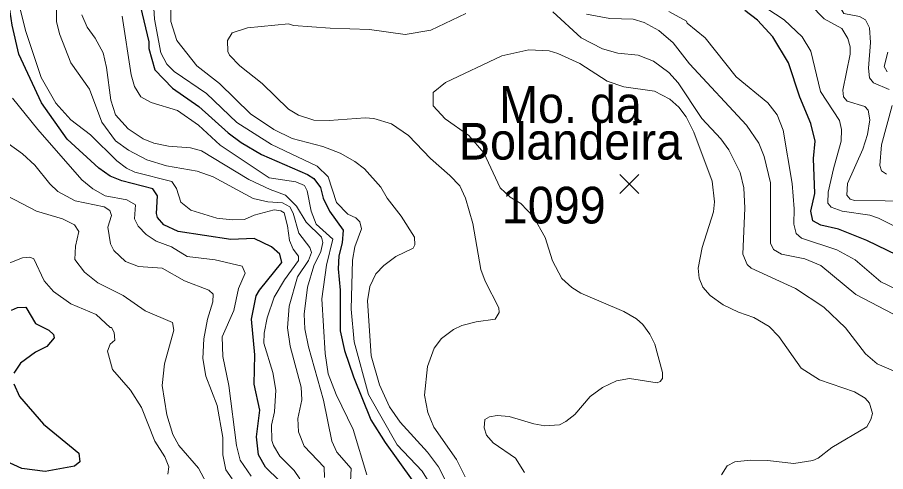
# Model space of a CAD drawing. Extents: x 265 to 291.4, y 7731.5 to 7759.6.
# Drawn here: x 275.364 to 277.255, y 7751.701 to 7752.691 of the extents above; entities that cross this region are included whole.
import ezdxf
from ezdxf.enums import TextEntityAlignment as Align

# ---------------------------------------------------------------- set-up
doc = ezdxf.new("R2010")
doc.units = 0
doc.header["$LTSCALE"] = 0.032
for name, color, linetype, lineweight in [('1', 7, 'Continuous', 25), ('2', 7, 'Continuous', 13), ('21', 7, 'Continuous', 25), ('61', 7, 'Continuous', 13)]:
    doc.layers.add(name, color=color, linetype=linetype, lineweight=lineweight)

msp = doc.modelspace()

# ---------------------------------------------------------------- linework, layer by layer
at = {"layer": '1'}
for points in [[(275.8916, 7752.097), (275.9402, 7752.1567), (275.9362, 7752.175), (275.9179, 7752.1909), (275.8797, 7752.2092), (275.8288, 7752.2068), (275.7143, 7752.2243), (275.6832, 7752.2394), (275.6697, 7752.2553), (275.6673, 7752.2641), (275.6697, 7752.3022), (275.6594, 7752.3173), (275.5918, 7752.3348), (275.5663, 7752.3452), (275.5417, 7752.3627), (275.4724, 7752.4255), (275.4167, 7752.5051), (275.3674, 7752.6109), (275.3531, 7752.6745), (275.338, 7752.7764)], [(275.6132, 7752.7939), (275.6506, 7752.6379), (275.6506, 7752.6236), (275.6634, 7752.5767), (275.7023, 7752.5369), (275.7596, 7752.4971)], [(277.3029, 7752.1622), (277.2146, 7752.2052), (277.1525, 7752.2298), (277.1143, 7752.2386), (277.0968, 7752.2481), (277.092, 7752.2688), (277.1008, 7752.307), (277.0984, 7752.3834), (277.1016, 7752.4216), (277.092, 7752.4598), (277.0682, 7752.517), (277.0435, 7752.5918), (277.0093, 7752.6491), (276.9759, 7752.6849), (276.9488, 7752.7063)], [(275.7596, 7752.4971), (275.8232, 7752.4399), (275.8519, 7752.4184), (275.8957, 7752.3921), (275.9959, 7752.3491), (276.0102, 7752.3404), (276.0245, 7752.3205)], [(276.0245, 7752.3205), (276.0301, 7752.2975), (276.0444, 7752.2688), (276.0738, 7752.2275), (276.0714, 7752.1996), (276.0643, 7752.1718), (276.0627, 7752.1431), (276.0674, 7752.097), (276.0674, 7752.0079), (276.077, 7751.965), (276.0961, 7751.9077), (276.1343, 7751.8138), (276.1653, 7751.7645), (276.2552, 7751.6388)], [(275.8853, 7751.7772), (275.8924, 7751.8353), (275.8797, 7751.8918), (275.8813, 7751.9554), (275.8741, 7752.0334), (275.8845, 7752.0843), (275.8916, 7752.097)], [(275.3515, 7752.0532), (275.3643, 7752.0588), (275.3826, 7752.0596), (275.404, 7752.0238), (275.4327, 7752.0095), (275.443, 7751.9999), (275.4446, 7751.9928), (275.4287, 7751.9737), (275.404, 7751.9618), (275.3714, 7751.9379), (275.3563, 7751.9156)], [(275.3563, 7751.8926), (275.369, 7751.8647), (275.4215, 7751.8043), (275.4979, 7751.7414), (275.5003, 7751.7223), (275.4884, 7751.7128), (275.4247, 7751.7016), (275.3738, 7751.708), (275.3213, 7751.7319)], [(276.2043, 7750.7113), (276.2337, 7750.8004), (276.2504, 7750.864), (276.252, 7750.8823), (276.2154, 7750.9245), (276.2043, 7750.9427), (276.1518, 7751.0804), (276.1327, 7751.1186), (276.0873, 7751.1949), (276.0277, 7751.2753), (276.0086, 7751.3174), (275.9998, 7751.3556), (275.9982, 7751.3811), (276.0038, 7751.4447), (275.9998, 7751.4574), (275.937, 7751.5099), (275.9195, 7751.5402), (275.9155, 7751.6038), (275.9386, 7751.6627), (275.9354, 7751.681), (275.9044, 7751.7112), (275.8893, 7751.7375), (275.8853, 7751.7772)]]:
    msp.add_lwpolyline(points, dxfattribs=at)
at = {"layer": '2'}
for points in [[(277.2631, 7752.5337), (277.2289, 7752.5488), (277.2201, 7752.5592), (277.2177, 7752.5807), (277.2225, 7752.6363), (277.2201, 7752.6682), (277.2114, 7752.6857), (277.1986, 7752.6928), (277.1644, 7752.7), (277.1533, 7752.7175), (277.1406, 7752.77), (277.1263, 7752.7931), (277.1127, 7752.8026), (277.0785, 7752.8097), (277.0419, 7752.8551), (277.0109, 7752.8766), (276.9982, 7752.8813), (276.9338, 7752.8869), (276.9258, 7752.8941), (276.9218, 7752.9346)], [(275.6626, 7752.6873), (275.657, 7752.7827)], [(275.4494, 7752.7398), (275.4494, 7752.6825), (275.4557, 7752.6554), (275.4804, 7752.5918), (275.521, 7752.5345), (275.548, 7752.4629), (275.5782, 7752.4223), (275.6061, 7752.4017), (275.6459, 7752.381), (275.6888, 7752.3675), (275.7556, 7752.3563), (275.7906, 7752.3436), (275.8781, 7752.2967), (275.91, 7752.2895), (275.9418, 7752.2871), (275.9577, 7752.2784), (275.9649, 7752.2648), (275.9776, 7752.2211), (276.0014, 7752.1893), (276.0046, 7752.1789), (275.9982, 7752.1614), (275.9744, 7752.1256), (275.9561, 7752.062), (275.9529, 7752.0143), (275.9585, 7751.9745), (275.9823, 7751.8854), (275.9839, 7751.8576), (275.9752, 7751.817), (275.9768, 7751.7876), (275.9887, 7751.7565), (276.0325, 7751.7112), (276.0333, 7751.6881)], [(276.3101, 7751.6563), (276.2814, 7751.712), (276.2576, 7751.7438), (276.1979, 7751.809), (276.1749, 7751.8425), (276.1526, 7751.8902), (276.1351, 7751.9538), (276.1271, 7752.0731), (276.1319, 7752.105), (276.1446, 7752.132), (276.1621, 7752.1503), (276.1884, 7752.1702), (276.2266, 7752.1885), (276.2297, 7752.1956), (276.2289, 7752.2123), (276.2003, 7752.2577), (276.1693, 7752.2975), (276.1558, 7752.3213), (276.12, 7752.3611), (276.0993, 7752.377), (276.0675, 7752.3953), (276.0293, 7752.4096), (275.9625, 7752.4271), (275.9227, 7752.447), (275.8718, 7752.4812), (275.8042, 7752.5472), (275.7548, 7752.5854), (275.7119, 7752.6411), (275.6984, 7752.6825), (275.6976, 7752.7398)], [(275.9792, 7751.6857), (275.9672, 7751.704), (275.9362, 7751.7351), (275.9219, 7751.7581), (275.9187, 7751.7693), (275.9179, 7751.8027), (275.9243, 7751.8313), (275.9275, 7751.879), (275.9203, 7751.9172), (275.9012, 7751.9809), (275.902, 7752.0031), (275.9084, 7752.0366), (275.9235, 7752.0811), (275.9458, 7752.1193), (275.9768, 7752.1614), (275.9768, 7752.171), (275.9648, 7752.1861), (275.9569, 7752.2052), (275.9529, 7752.237), (275.945, 7752.2649), (275.9378, 7752.2696), (275.9235, 7752.272), (275.8797, 7752.2601), (275.8591, 7752.2505), (275.832, 7752.2497), (275.7986, 7752.2537), (275.7421, 7752.2712), (275.7206, 7752.2887), (275.7111, 7752.3182), (275.7008, 7752.3333), (275.6204, 7752.3539), (275.6021, 7752.3627), (275.5806, 7752.3786), (275.5233, 7752.4351), (275.4804, 7752.4677), (275.4478, 7752.5043), (275.416, 7752.56), (275.3825, 7752.6602), (275.3674, 7752.7207)], [(277.3251, 7752.2108), (277.24, 7752.2537), (277.2209, 7752.2601), (277.1605, 7752.2688), (277.1366, 7752.2776), (277.1294, 7752.2863), (277.1302, 7752.3102), (277.1414, 7752.3611), (277.1581, 7752.4216), (277.1589, 7752.447), (277.1549, 7752.4661), (277.1135, 7752.5298), (277.092, 7752.6173), (277.0737, 7752.6491), (277.034, 7752.6857), (276.9775, 7752.723)], [(277.0912, 7752.7191), (277.1215, 7752.688), (277.1597, 7752.6666), (277.1732, 7752.6451), (277.178, 7752.6268), (277.178, 7752.6109), (277.1621, 7752.5329), (277.1636, 7752.5178), (277.1716, 7752.5083), (277.2098, 7752.4971), (277.2169, 7752.4892), (277.2209, 7752.4677), (277.2161, 7752.4359), (277.2058, 7752.4041), (277.1724, 7752.3293), (277.1708, 7752.3038), (277.178, 7752.2951), (277.1875, 7752.2919), (277.3212, 7752.2903)], [(276.3395, 7751.6897), (276.3204, 7751.7279), (276.2711, 7751.7979), (276.2584, 7751.8297), (276.2512, 7751.8679), (276.2576, 7751.93), (276.2719, 7751.9705), (276.2878, 7751.9912), (276.3141, 7752.0111), (276.3324, 7752.0198), (276.3634, 7752.0278), (276.4048, 7752.0334), (276.4135, 7752.0477), (276.4127, 7752.058), (276.3833, 7752.1161), (276.3737, 7752.1416), (276.3562, 7752.2418), (276.3403, 7752.2975), (276.3276, 7752.3237), (276.3061, 7752.3468), (276.2639, 7752.3834), (276.2162, 7752.4335), (276.1788, 7752.4589), (276.1407, 7752.4709), (276.1216, 7752.4725), (276.0436, 7752.4661), (276.0102, 7752.4669), (275.9768, 7752.478), (275.9545, 7752.4908), (275.8972, 7752.5473), (275.8487, 7752.5854), (275.8264, 7752.6085), (275.8225, 7752.6165), (275.8217, 7752.6411), (275.832, 7752.6578), (275.8654, 7752.6682), (275.9545, 7752.6769), (275.9657, 7752.6737), (276.0452, 7752.6674), (276.1311, 7752.665), (276.2091, 7752.6538), (276.2648, 7752.6634), (276.3411, 7752.7)], [(276.5304, 7752.7032), (276.5925, 7752.6467), (276.6386, 7752.6228), (276.672, 7752.6133), (276.7166, 7752.6085), (276.75, 7752.5958), (276.7834, 7752.5711), (276.8033, 7752.5488), (276.855, 7752.4709), (276.8964, 7752.4263), (276.9139, 7752.4025), (276.9385, 7752.3532), (276.9465, 7752.3197), (276.9489, 7752.2752), (276.9441, 7752.175), (276.9536, 7752.1527), (276.9624, 7752.1447), (277.0586, 7752.1002), (277.1207, 7752.0596), (277.1676, 7752.0143), (277.2114, 7751.9578), (277.2368, 7751.9363), (277.2925, 7751.9124)], [(276.7834, 7752.704), (276.8216, 7752.6833), (276.8232, 7752.6785), (276.8622, 7752.6467), (276.9298, 7752.5616), (276.999, 7752.5051), (277.0189, 7752.4788), (277.0324, 7752.4454), (277.0515, 7752.3293), (277.0562, 7752.2736), (277.0554, 7752.2402), (277.0602, 7752.2203), (277.0721, 7752.2099), (277.1493, 7752.1845), (277.1891, 7752.163), (277.2448, 7752.1145), (277.2782, 7752.0986)], [(276.0897, 7751.6794), (276.0913, 7751.708), (276.0603, 7751.7438), (276.0492, 7751.7677), (276.0309, 7751.8568), (275.9983, 7751.9729), (275.9903, 7752.0127), (275.9887, 7752.0445), (275.9959, 7752.1034), (276.0102, 7752.1495), (276.0253, 7752.1813), (276.0293, 7752.2004), (276.0269, 7752.2123), (275.9935, 7752.245), (275.972, 7752.28), (275.9481, 7752.3038), (275.9147, 7752.3158), (275.8686, 7752.338), (275.7652, 7752.4001), (275.7413, 7752.4072), (275.6936, 7752.4104), (275.6618, 7752.4168), (275.6379, 7752.4263), (275.6053, 7752.4486), (275.5782, 7752.4788), (275.5679, 7752.5107), (275.5584, 7752.5823), (275.5512, 7752.6141), (275.5337, 7752.6459), (275.5162, 7752.6698), (275.5043, 7752.6968)], [(275.5926, 7752.6936), (275.6124, 7752.5663), (275.6196, 7752.5409), (275.6331, 7752.5178), (275.6554, 7752.5059), (275.7127, 7752.4884), (275.7588, 7752.4566), (275.8057, 7752.4128), (275.9124, 7752.3412)], [(275.9179, 7752.4144), (275.8423, 7752.4621), (275.7763, 7752.525), (275.7055, 7752.5735), (275.6896, 7752.5894), (275.6769, 7752.6141), (275.6626, 7752.6873)], [(276.6036, 7752.6984), (276.6545, 7752.6888), (276.7055, 7752.6873), (276.7293, 7752.6801), (276.7611, 7752.6626), (276.7922, 7752.6355), (276.8279, 7752.5902), (276.952, 7752.4566), (276.9791, 7752.4168), (276.991, 7752.3882), (277.0045, 7752.3309), (277.0045, 7752.1988), (277.0109, 7752.1853), (277.0284, 7752.175), (277.0793, 7752.1646), (277.1143, 7752.1503), (277.1907, 7752.0875), (277.2877, 7752.0365)], [(276.4684, 7751.6993), (276.4493, 7751.7303), (276.4008, 7751.7637), (276.3857, 7751.7804), (276.3809, 7751.7963), (276.3825, 7751.8146), (276.3922, 7751.8206), (276.4095, 7751.8234), (276.435, 7751.821), (276.4891, 7751.8051), (276.5129, 7751.8011), (276.5448, 7751.8035), (276.5591, 7751.8106), (276.5782, 7751.8257), (276.6116, 7751.8647), (276.6386, 7751.8846), (276.6689, 7751.8989), (276.6975, 7751.9045), (276.758, 7751.8949), (276.7643, 7751.8973), (276.7691, 7751.9045), (276.7691, 7751.9172), (276.7524, 7751.9793), (276.742, 7752.0008), (276.7261, 7752.0222), (276.7126, 7752.0342), (276.6848, 7752.0501), (276.5917, 7752.0898), (276.5718, 7752.1026), (276.5503, 7752.1224), (276.5296, 7752.1607), (276.5137, 7752.2116), (276.4884, 7752.2565), (276.4611, 7752.2858), (276.4372, 7752.2997), (276.416, 7752.3196), (276.3801, 7752.3961), (276.3475, 7752.4335), (276.2958, 7752.4701), (276.2695, 7752.4987), (276.2695, 7752.5274), (276.2966, 7752.5496), (276.4191, 7752.6077), (276.4779, 7752.6204), (276.5225, 7752.618), (276.5416, 7752.6125), (276.5893, 7752.591), (276.649, 7752.552), (276.6848, 7752.5401), (276.7516, 7752.5305), (276.785, 7752.513), (276.8049, 7752.4955), (276.8208, 7752.4741), (276.8375, 7752.4407), (276.8773, 7752.3341), (276.8828, 7752.2895), (276.8805, 7752.2672), (276.8558, 7752.1893), (276.847, 7752.1447), (276.8494, 7752.1225), (276.8574, 7752.1034), (276.8733, 7752.0851), (276.9011, 7752.0644), (276.9346, 7752.0485), (276.968, 7752.0373), (277.0014, 7752.0174), (277.0228, 7751.996), (277.0714, 7751.9268), (277.1112, 7751.9013), (277.1875, 7751.8751), (277.2106, 7751.8615), (277.2201, 7751.8504), (277.2265, 7751.8281), (277.2233, 7751.8146), (277.2146, 7751.7987), (277.1382, 7751.7541), (277.108, 7751.7303), (277.0968, 7751.7255), (277.0555, 7751.7191), (276.9982, 7751.7255), (276.96, 7751.7263), (276.9266, 7751.7223), (276.9099, 7751.7136), (276.8979, 7751.6945)], [(277.2599, 7752.6157), (277.2519, 7752.5838), (277.2583, 7752.5727)], [(275.3539, 7752.5154), (275.4088, 7752.447), (275.5043, 7752.3372), (275.5289, 7752.3173), (275.5552, 7752.3022), (275.6029, 7752.2935), (275.6212, 7752.2824), (275.6196, 7752.2521), (275.6276, 7752.2362), (275.6451, 7752.2179), (275.6666, 7752.2036), (275.7, 7752.1909), (275.7342, 7752.1702), (275.7954, 7752.163), (275.8535, 7752.1487), (275.8606, 7752.1336), (275.8455, 7752.1002), (275.836, 7752.0525), (275.8105, 7751.9952), (275.8121, 7751.9522), (275.8248, 7751.8886), (275.8415, 7751.7581), (275.8495, 7751.7263), (275.8734, 7751.6913)], [(277.2575, 7752.3492), (277.2464, 7752.3571), (277.2424, 7752.3683), (277.2464, 7752.4136), (277.2694, 7752.4995)], [(275.7707, 7751.9904), (275.7787, 7752.0334), (275.7898, 7752.0716), (275.7906, 7752.0883), (275.7811, 7752.097), (275.7286, 7752.1169), (275.6793, 7752.1447), (275.6284, 7752.1479), (275.5997, 7752.1591), (275.5743, 7752.1829), (275.5671, 7752.198), (275.5615, 7752.2338), (275.5695, 7752.2593), (275.5655, 7752.2704), (275.5536, 7752.2784), (275.49, 7752.2911), (275.4526, 7752.3118), (275.4351, 7752.3285), (275.4024, 7752.3691), (275.3754, 7752.3937), (275.3253, 7752.4295)], [(276.2799, 7751.6468), (276.2456, 7751.7025), (276.1916, 7751.7597), (276.1287, 7751.8695), (276.0977, 7751.9841), (276.0913, 7752.0556), (276.0945, 7752.1622), (276.0993, 7752.1909), (276.1136, 7752.2307), (276.1104, 7752.2458), (276.1017, 7752.2545), (276.0842, 7752.2625), (276.0595, 7752.2879), (276.0412, 7752.3436), (276.0174, 7752.3667), (275.9179, 7752.4144)], [(275.9124, 7752.3412), (275.9704, 7752.3325), (275.9895, 7752.3245), (275.9951, 7752.3134), (276.0038, 7752.2688), (276.015, 7752.2402), (276.0516, 7752.2076)], [(275.342, 7752.3022), (275.4056, 7752.2688), (275.4629, 7752.2521), (275.4884, 7752.2394), (275.4979, 7752.2243), (275.4907, 7752.1925), (275.4891, 7752.1638), (275.5106, 7752.136), (275.5393, 7752.1129), (275.595, 7752.0851), (275.6427, 7752.0517), (275.7023, 7752.0262), (275.7047, 7752.0095), (275.6848, 7751.9363), (275.6793, 7751.8886), (275.6896, 7751.825), (275.7031, 7751.782), (275.7159, 7751.7581), (275.7588, 7751.7088), (275.7819, 7751.6651)], [(276.0516, 7752.2076), (276.0372, 7752.1511), (276.0277, 7752.0779), (276.0348, 7751.9586), (276.0412, 7751.914), (276.0587, 7751.8695), (276.0953, 7751.7931), (276.1255, 7751.6945)], [(275.5663, 7751.9793), (275.5767, 7751.988), (275.5751, 7752.0047), (275.5695, 7752.0151), (275.5663, 7752.0151), (275.5361, 7752.0437), (275.4804, 7752.0668), (275.443, 7752.0938), (275.4223, 7752.1169), (275.4001, 7752.1646), (275.3913, 7752.1686), (275.3754, 7752.167), (275.3277, 7752.1479)], [(275.8185, 7751.7048), (275.8121, 7751.7375), (275.8121, 7751.7756), (275.7994, 7751.8456), (275.7747, 7751.9093), (275.7684, 7751.9475), (275.7707, 7751.9904)], [(275.6856, 7751.7335), (275.6634, 7751.7677), (275.6347, 7751.8409), (275.6108, 7751.879), (275.5711, 7751.9236), (275.5607, 7751.9634), (275.5663, 7751.9793)], [(275.692, 7751.6953), (275.6944, 7751.712), (275.6856, 7751.7335)], [(275.832, 7751.6857), (275.8185, 7751.7048)]]:
    msp.add_lwpolyline(points, dxfattribs=at)
at = {"layer": '21'}
for p, q in [((276.6763, 7752.3485), (276.7175, 7752.3073)), ((276.7175, 7752.3485), (276.6763, 7752.3073))]:
    msp.add_line(p, q, dxfattribs=at)

# ---------------------------------------------------------------- texts
at = {"layer": '61', "width": 0.95}
for s, p in [('Mo. da', (276.5689, 7752.4613)), ('Bolandeira', (276.5689, 7752.3813)), ('1099', (276.5324, 7752.242))]:
    msp.add_text(s, height=0.08, dxfattribs=at).set_placement(p, align=Align.CENTER)

doc.saveas('drawing.dxf')
